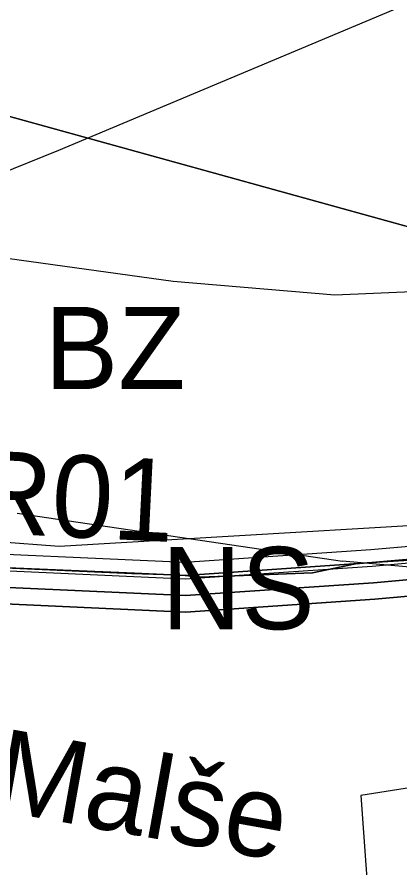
# Model space of a CAD drawing. Extents: x -758499 to -754160, y -1175205 to -1172032.
# Drawn here: x -755673.4 to -755626.9, y -1174656.2 to -1174552.7 of the extents above; entities that cross this region are included whole.
import ezdxf

# ---------------------------------------------------------------- set-up
doc = ezdxf.new("R2010")
doc.units = 0
for name, color, linetype in [('A040_Les50_p', 7, 'Continuous'), ('A041_BPEJ_p', 7, 'Continuous'), ('A051_QAZ_p', 7, 'Continuous'), ('A053_ZvlPovoden_p', 7, 'Continuous'), ('A102_LetVysk_op', 7, 'Continuous'), ('D cyklocesty NÁVRH', 7, 'Continuous'), ('D pěší NÁVRH', 7, 'Continuous'), ('HRANICE zastavěného území', 7, 'Continuous'), ('HRANICE zastavěného území - podbarvení', 7, 'Continuous'), ('HRANICE řešeného území', 7, 'Continuous'), ('indexy RZV_TYP_1', 7, 'Continuous'), ('PLOCHY B bydlení', 7, 'Continuous'), ('PLOCHY BZ bydlení-zeleň soukromá', 7, 'Continuous'), ('PLOCHY NS smíšené nezastavěného území', 7, 'Continuous'), ('PLOCHY VV vodní a vodohospodářské', 7, 'Continuous'), ('protipovodňová opatření - ochranná hrázka NÁVRH', 7, 'Continuous'), ('VPO RO retenční opatření - plochy', 7, 'Continuous'), ('VPO RO retenční opatření-popis', 7, 'Continuous'), ('vrstevnice', 7, 'Continuous'), ('VV názvy vod_toků', 7, 'Continuous'), ('ÚSES NBK funkční', 7, 'Continuous')]:
    doc.layers.add(name, color=color, linetype=linetype)

msp = doc.modelspace()

# ---------------------------------------------------------------- linework, layer by layer
at = {"layer": 'A040_Les50_p'}
msp.add_line((-755673.4, -1174613.01), (-755633.86, -1174618.87), dxfattribs=at)
msp.add_lwpolyline([(-755329.02, -1174419.47), (-755342.32, -1174472.69), (-755377.37, -1174513.32), (-755437.82, -1174556.23), (-755525.93, -1174594.49), (-755575.79, -1174615.79), (-755604.27, -1174621.49), (-755633.86, -1174618.87)], dxfattribs=at)
msp.add_arc((-755680.73, -1174662.47), 50, 81.5707, 81.5788, dxfattribs=at)
at = {"layer": 'A041_BPEJ_p'}
for p, q in [((-755685.15, -1174619.24), (-755659.13, -1174620.34)), ((-755659.13, -1174620.34), (-755685.15, -1174619.24)), ((-755637.53, -1174620.28), (-755632.29, -1174619.18)), ((-755632.29, -1174619.18), (-755637.53, -1174620.28)), ((-755632.29, -1174619.18), (-755630.29, -1174619.04)), ((-755630.29, -1174619.04), (-755632.29, -1174619.18)), ((-755630.29, -1174619.04), (-755621, -1174618.4)), ((-755621, -1174618.4), (-755630.29, -1174619.04)), ((-755659.13, -1174620.34), (-755652.99, -1174620.6)), ((-755652.99, -1174620.6), (-755659.13, -1174620.34)), ((-755651.13, -1174620.81), (-755637.53, -1174620.28)), ((-755637.53, -1174620.28), (-755651.13, -1174620.81)), ((-755652.99, -1174620.6), (-755652.92, -1174620.6)), ((-755652.92, -1174620.6), (-755652.99, -1174620.6)), ((-755652.92, -1174620.6), (-755651.13, -1174620.81)), ((-755651.13, -1174620.81), (-755652.92, -1174620.6))]:
    msp.add_line(p, q, dxfattribs=at)
msp.add_lwpolyline([(-755401.4, -1174188.86), (-755400, -1174182.1), (-755370.6, -1174183), (-755354.77, -1174198.43), (-755353.23, -1174199.93), (-755347.6, -1174205.42), (-755334.1, -1174240), (-755335, -1174270), (-755337, -1174292), (-755335.2, -1174334.4), (-755333.7, -1174371), (-755327.4, -1174436.25), (-755327.7, -1174451.2), (-755331.5, -1174484.6), (-755358, -1174527.6), (-755391.6, -1174555.2), (-755453.6, -1174593.85), (-755560.8, -1174636.15), (-755631.63, -1174647.33), (-755630.09, -1174668.69), (-755635.72, -1174669.14), (-755622.6, -1174724.27)], dxfattribs=at)
at = {"layer": 'A051_QAZ_p'}
for p, q in [((-755618.16, -1174614.09), (-755668.3, -1174617.08)), ((-755668.3, -1174617.08), (-755704.86, -1174614.29))]:
    msp.add_line(p, q, dxfattribs=at)
at = {"layer": 'A053_ZvlPovoden_p'}
msp.add_lwpolyline([(-755391.6, -1174555.2), (-755453.6, -1174593.85), (-755560.8, -1174636.15), (-755631.63, -1174647.33), (-755630.09, -1174668.69)], dxfattribs=at)
at = {"layer": 'A102_LetVysk_op'}
for p, q in [((-755604.88, -1174542.23), (-755668.37, -1174568.94)), ((-755668.37, -1174568.94), (-755732.15, -1174594.92))]:
    msp.add_line(p, q, dxfattribs=at)
at = {"layer": 'D cyklocesty NÁVRH'}
msp.add_lwpolyline([(-755585.15, -1174615.19), (-755597.93, -1174617.2), (-755621.61, -1174620.71), (-755630.1, -1174621.48), (-755652.96, -1174623.05), (-755686.13, -1174621.54), (-755714.33, -1174616.14), (-755793.16, -1174592.88), (-755832.72, -1174575.79), (-755854.83, -1174559.16), (-755869.77, -1174540.86), (-755878.58, -1174535.11), (-755885.36, -1174537.83), (-755900.45, -1174534.3), (-755930.59, -1174521.26), (-755953.47, -1174509.82), (-755959.5, -1174509.1), (-755966.31, -1174510.74), (-756000.96, -1174503.4)], dxfattribs=at)
at = {"layer": 'D pěší NÁVRH'}
msp.add_lwpolyline([(-755585.15, -1174615.19), (-755597.93, -1174617.2), (-755621.61, -1174620.71), (-755630.1, -1174621.48), (-755652.96, -1174623.05), (-755686.13, -1174621.54), (-755714.33, -1174616.14), (-755793.16, -1174592.88), (-755832.72, -1174575.79), (-755854.83, -1174559.16), (-755869.77, -1174540.86), (-755878.58, -1174535.11), (-755885.36, -1174537.83), (-755900.45, -1174534.3), (-755930.59, -1174521.26), (-755953.47, -1174509.82), (-755959.5, -1174509.1), (-755966.31, -1174510.74), (-756000.96, -1174503.4)], dxfattribs=at)
at = {"layer": 'HRANICE zastavěného území'}
msp.add_lwpolyline([(-755589.85, -1174543.63), (-755603.92, -1174580.49), (-755609.43, -1174583.31), (-755608.9, -1174593.34), (-755600.02, -1174603.74), (-755598.3, -1174614.78), (-755607.68, -1174616.43), (-755621.9, -1174618.28), (-755621, -1174618.4), (-755630.29, -1174619.04), (-755633.65, -1174619.27), (-755652.99, -1174620.6), (-755659.13, -1174620.34), (-755685.15, -1174619.24)], dxfattribs=at)
at = {"layer": 'HRANICE zastavěného území - podbarvení'}
msp.add_lwpolyline([(-755589.85, -1174543.63), (-755603.92, -1174580.49), (-755609.43, -1174583.31), (-755608.9, -1174593.34), (-755600.02, -1174603.74), (-755598.3, -1174614.78), (-755607.68, -1174616.43), (-755621.9, -1174618.28), (-755621, -1174618.4), (-755630.29, -1174619.04), (-755633.65, -1174619.27), (-755652.99, -1174620.6), (-755659.13, -1174620.34), (-755685.15, -1174619.24)], dxfattribs=at)
at = {"layer": 'HRANICE řešeného území'}
msp.add_lwpolyline([(-755391.6, -1174555.2), (-755453.6, -1174593.85), (-755560.8, -1174636.15), (-755631.63, -1174647.33), (-755630.09, -1174668.69)], dxfattribs=at)
at = {"layer": 'PLOCHY B bydlení'}
msp.add_lwpolyline([(-755793.79, -1174461.34), (-755765.19, -1174468.19), (-755762.64, -1174469.75), (-755756.77, -1174472.15), (-755750.87, -1174473.91), (-755727.06, -1174481.04), (-755703.25, -1174488.16), (-755693.01, -1174491.54), (-755683.51, -1174495.25), (-755675.21, -1174498.76), (-755668.13, -1174501.75), (-755641.54, -1174512.99), (-755640.31, -1174513.51), (-755618.5, -1174526.07), (-755618.4, -1174525.87), (-755596.91, -1174539.91), (-755616.48, -1174580.8), (-755693.8, -1174559.41), (-755727.26, -1174549.46), (-755751.23, -1174542.33), (-755775.19, -1174535.2), (-755814.91, -1174523.38), (-755801.65, -1174483.33), (-755794.3, -1174462.78)], close=True, dxfattribs=at)
at = {"layer": 'PLOCHY BZ bydlení-zeleň soukromá'}
msp.add_lwpolyline([(-755693.8, -1174559.41), (-755616.48, -1174580.8), (-755596.91, -1174539.91), (-755589.85, -1174543.63), (-755603.92, -1174580.49), (-755609.43, -1174583.31), (-755608.9, -1174593.34), (-755600.02, -1174603.74), (-755598.3, -1174614.78), (-755607.68, -1174616.43), (-755607.93, -1174611.72), (-755608.46, -1174601.68), (-755612.61, -1174602.81), (-755615.84, -1174601.27), (-755617.52, -1174604.78), (-755616.92, -1174605.05), (-755618.2, -1174607.91), (-755621.9, -1174618.28), (-755621, -1174618.4), (-755630.29, -1174619.04), (-755633.65, -1174619.27), (-755652.99, -1174620.6), (-755659.13, -1174620.34), (-755685.15, -1174619.24)], dxfattribs=at)
at = {"layer": 'PLOCHY NS smíšené nezastavěného území'}
msp.add_lwpolyline([(-755685.15, -1174619.24), (-755659.13, -1174620.34), (-755652.99, -1174620.6), (-755633.65, -1174619.27), (-755630.29, -1174619.04), (-755621, -1174618.4), (-755621.9, -1174618.28), (-755621, -1174618.4), (-755607.48, -1174620.29), (-755621.38, -1174622.7), (-755629.94, -1174623.47), (-755652.94, -1174625.05), (-755686.36, -1174623.53)], dxfattribs=at)
at = {"layer": 'PLOCHY VV vodní a vodohospodářské'}
for points in [[(-755878.92, -1174534.65), (-755870.23, -1174544.23), (-755854.6, -1174566.33), (-755833.73, -1174577.53), (-755793.84, -1174594.77), (-755714.8, -1174618.09), (-755686.36, -1174623.53), (-755652.94, -1174625.05), (-755629.94, -1174623.47), (-755621.38, -1174622.7), (-755607.48, -1174620.29), (-755584.9, -1174616.89), (-755553.88, -1174610.28), (-755542.81, -1174605.91), (-755525.44, -1174599.18), (-755505.39, -1174589.36), (-755479.03, -1174580.08), (-755466.82, -1174574.43), (-755442, -1174562.96), (-755424.11, -1174552), (-755401.54, -1174538.16), (-755372.91, -1174520.59)], [(-755391.6, -1174555.2), (-755453.6, -1174593.85), (-755560.8, -1174636.15), (-755631.63, -1174647.33), (-755630.09, -1174668.69)]]:
    msp.add_lwpolyline(points, dxfattribs=at)
at = {"layer": 'protipovodňová opatření - ochranná hrázka NÁVRH'}
msp.add_lwpolyline([(-755585.47, -1174613.21), (-755594.63, -1174614.72), (-755598.23, -1174615.22), (-755607.61, -1174616.87), (-755621.85, -1174618.72), (-755630.25, -1174619.49), (-755652.98, -1174621.05), (-755685.89, -1174619.54), (-755710.03, -1174614.81), (-755713.86, -1174614.2), (-755792.48, -1174591)], dxfattribs=at)
at = {"layer": 'VPO RO retenční opatření - plochy'}
for points in [[(-755374.46, -1174519.2), (-755425.16, -1174550.29), (-755442.88, -1174561.16), (-755484.08, -1174576.67), (-755506.64, -1174586.23), (-755527.05, -1174593.92), (-755553.41, -1174603.63), (-755585.86, -1174611.25), (-755594.93, -1174612.74), (-755598.54, -1174613.25), (-755607.91, -1174614.89), (-755622.07, -1174616.74), (-755630.41, -1174617.49), (-755653.01, -1174619.04), (-755685.65, -1174617.55), (-755709.68, -1174612.84), (-755713.42, -1174612.24), (-755791.79, -1174589.11), (-755830.85, -1174572.24), (-755850.23, -1174562.2), (-755868.14, -1174538.06), (-755879.59, -1174530.72)], [(-755879.98, -1174535.22), (-755870.92, -1174541.03), (-755852.89, -1174565.33), (-755832.57, -1174575.86), (-755793.16, -1174592.88), (-755714.3, -1174616.15), (-755710.38, -1174616.78), (-755686.13, -1174621.54), (-755652.96, -1174623.05), (-755630.1, -1174621.48), (-755621.63, -1174620.71), (-755607.31, -1174618.85), (-755597.92, -1174617.2), (-755594.33, -1174616.7), (-755585.07, -1174615.18), (-755552.26, -1174607.47), (-755525.65, -1174597.67), (-755505.15, -1174589.95), (-755482.6, -1174580.38), (-755441.12, -1174564.76), (-755423.06, -1174553.71), (-755371.36, -1174521.98)]]:
    msp.add_lwpolyline(points, dxfattribs=at)
at = {"layer": 'vrstevnice'}
for p, q in [((-755678.01, -1174581.57), (-755654.45, -1174584.84)), ((-755678.01, -1174581.57), (-755654.45, -1174584.84)), ((-755654.45, -1174584.84), (-755634.78, -1174586.49)), ((-755654.45, -1174584.84), (-755634.78, -1174586.49)), ((-755634.78, -1174586.49), (-755621.13, -1174585.89)), ((-755634.78, -1174586.49), (-755621.13, -1174585.89))]:
    msp.add_line(p, q, dxfattribs=at)
at = {"layer": 'ÚSES NBK funkční'}
msp.add_line((-755659.45, -1174620.4), (-755684.03, -1174619.28), dxfattribs=at)
for points in [[(-755621.9, -1174618.28), (-755630.29, -1174619.04), (-755633.65, -1174619.27)], [(-755633.65, -1174619.27), (-755652.99, -1174620.6), (-755659.45, -1174620.4)]]:
    msp.add_lwpolyline(points, dxfattribs=at)

# ---------------------------------------------------------------- texts
at = {"layer": 'indexy RZV_TYP_1'}
for s, p in [('BZ', (-755670.04, -1174597.95)), ('NS', (-755655.83, -1174627.14))]:
    msp.add_text(s, height=10, dxfattribs=at).set_placement(p)
at = {"layer": 'VPO RO retenční opatření-popis'}
msp.add_text('VR01', height=10, rotation=357.1674, dxfattribs=at).set_placement((-755687.94, -1174614.89))
at = {"layer": 'VV názvy vod_toků'}
msp.add_text('Malše', height=10.018, rotation=349.8678, dxfattribs=at).set_placement((-755676.67, -1174649.01))

doc.saveas('drawing.dxf')
